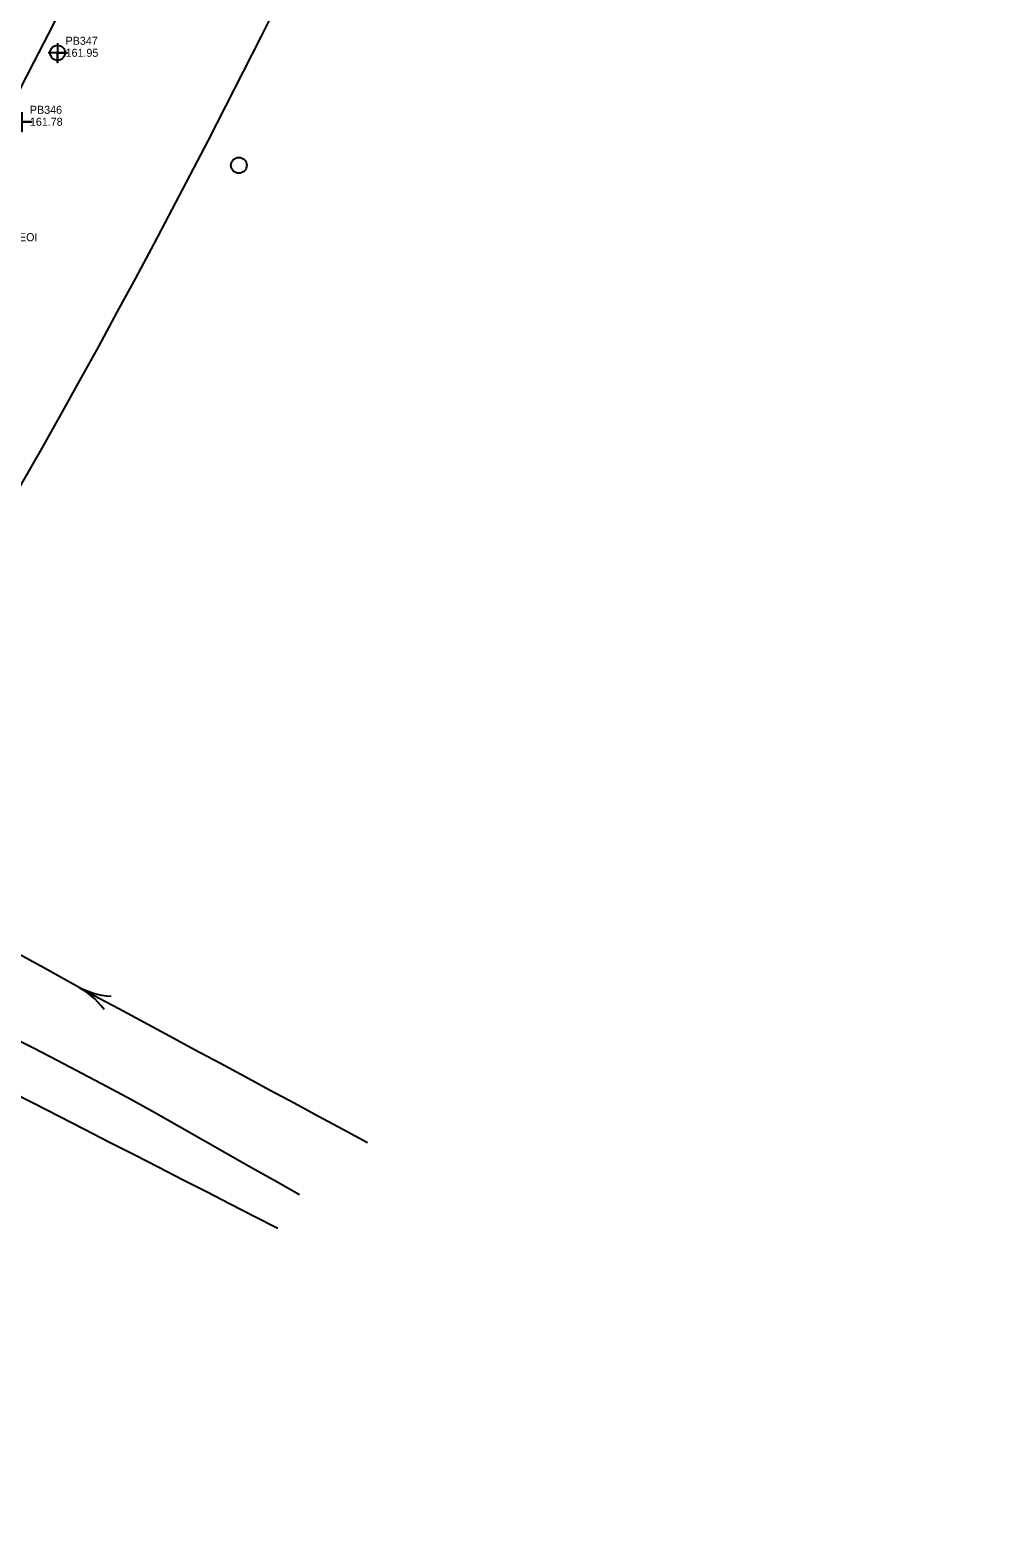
# Model space of a CAD drawing. Extents: x 2262665 to 2270527, y 505476 to 514960.
# Drawn here: x 2266005 to 2266309.9, y 508566.9 to 509036.7 of the extents above; entities that cross this region are included whole.
import ezdxf

# ---------------------------------------------------------------- set-up
doc = ezdxf.new("R2010")
doc.units = 0
for name, color, linetype in [('Exist Horizontal Alignment', 7, 'Continuous'), ('Exist Hydro Stream Flow Arrow CELL', 7, 'Continuous'), ('Exist Hydro Stream or Body of Water', 7, 'Continuous'), ('Exist Right of Way Control of Access Line', 7, 'Continuous'), ('Exist Roads EOP', 7, 'Continuous'), ('Exist Roads Soil', 7, 'Continuous'), ('Exist Utilities Other Pole CELL', 7, 'Continuous'), ('Exist Utilities Telephone UG Cable SUE LOS C Cogo Comment', 7, 'Continuous'), ('Exist Utilities Telephone UG Cable SUE LOS C Cogo Elevation', 7, 'Continuous'), ('Exist Utilities Telephone UG Cable SUE LOS C Cogo Number', 7, 'Continuous'), ('Exist Utilities Telephone UG Cable SUE LOS C Cogo Point CELL', 7, 'Continuous')]:
    doc.layers.add(name, color=color, linetype=linetype)

msp = doc.modelspace()

# ---------------------------------------------------------------- linework, layer by layer
at = {"layer": 'Exist Horizontal Alignment'}
msp.add_arc((2263436.25, 510359.19), 2882, 309.60499, 355.6461, dxfattribs=at)
at = {"layer": 'Exist Hydro Stream Flow Arrow CELL'}
msp.add_line((2266024.88, 508735.14), (2266024.88, 508735.14), dxfattribs=at)
for points in [[(2266030.37, 508734.75), (2266028.9, 508734.87), (2266027.43, 508735.15), (2266025.98, 508735.44), (2266024.59, 508735.84), (2266023.2, 508736.33), (2266021.81, 508736.9), (2266020.49, 508737.54)], [(2266028.17, 508730.74), (2266027.29, 508731.91), (2266026.26, 508732.99), (2266025.23, 508734.06), (2266024.14, 508735.01), (2266022.97, 508735.92), (2266021.74, 508736.77), (2266020.49, 508737.54)]]:
    msp.add_lwpolyline(points, dxfattribs=at)
at = {"layer": 'Exist Hydro Stream or Body of Water'}
msp.add_lwpolyline([(2266110.44, 508689.12), (2266102.8, 508693.24), (2266095.17, 508697.35), (2266087.53, 508701.46), (2266079.89, 508705.57), (2266072.25, 508709.69), (2266064.36, 508713.93), (2266056.46, 508718.17), (2266048.57, 508722.41), (2266040.67, 508726.66), (2266032.78, 508730.9), (2266024.88, 508735.14), (2266016.64, 508739.69), (2266008.4, 508744.23), (2266000.15, 508748.78), (2265991.91, 508753.32), (2265983.67, 508757.87), (2265975.42, 508762.41), (2265967.18, 508766.96), (2265958.94, 508771.5)], dxfattribs=at)
at = {"layer": 'Exist Right of Way Control of Access Line'}
for radius, end in [(2754.56, 355.6461), (2954.56, 339.73535)]:
    msp.add_arc((2263436.25, 510359.19), radius, 309.60499, end, dxfattribs=at)
at = {"layer": 'Exist Roads EOP'}
msp.add_lwpolyline([(2266015.1, 509044.06), (2266010.66, 509035.4), (2266006.21, 509026.75), (2266001.77, 509018.09)], dxfattribs=at)
at = {"layer": 'Exist Roads Soil'}
for points in [[(2265997.48, 508723.18), (2266006.11, 508718.81), (2266013.77, 508714.77), (2266021.43, 508710.74), (2266029.09, 508706.7), (2266036.74, 508702.67), (2266044.24, 508698.42), (2266051.74, 508694.17), (2266059.23, 508689.92), (2266066.73, 508685.68), (2266074.22, 508681.43), (2266081.72, 508677.18), (2266089.22, 508672.93)], [(2266082.47, 508662.27), (2266075.02, 508666.09), (2266067.58, 508669.91), (2266060.13, 508673.73), (2266052.68, 508677.56), (2266045.24, 508681.38), (2266037.79, 508685.2), (2266029.91, 508689.23), (2266022.02, 508693.26), (2266014.14, 508697.29), (2266006.26, 508701.32), (2265998.38, 508705.36)]]:
    msp.add_lwpolyline(points, dxfattribs=at)
at = {"layer": 'Exist Utilities Other Pole CELL'}
msp.add_circle((2266070.28, 508994.46), 2.46, dxfattribs=at)
at = {"layer": 'Exist Utilities Telephone UG Cable SUE LOS C Cogo Point CELL'}
for points in [[(2266013.65, 509032.61), (2266013.65, 509026.61), (2266013.65, 509029.61), (2266016.65, 509029.61), (2266010.65, 509029.61)], [(2266002.5, 509011.06), (2266002.5, 509005.06), (2266002.5, 509008.06), (2266005.5, 509008.06), (2265999.5, 509008.06)]]:
    msp.add_lwpolyline(points, dxfattribs=at)
msp.add_circle((2266013.65, 509029.61), 2.34, dxfattribs=at)

# ---------------------------------------------------------------- texts
at = {"layer": 'Exist Utilities Telephone UG Cable SUE LOS C Cogo Comment'}
msp.add_text('*BL3509 EOI', height=2.5, dxfattribs=at).set_placement((2265987.84, 508970.76))
at = {"layer": 'Exist Utilities Telephone UG Cable SUE LOS C Cogo Elevation'}
for s, p in [('161.95', (2266016.15, 509028.36)), ('161.78', (2266005, 509006.81))]:
    msp.add_text(s, height=2.5, dxfattribs=at).set_placement(p)
at = {"layer": 'Exist Utilities Telephone UG Cable SUE LOS C Cogo Number'}
for s, p in [('PB347', (2266016.15, 509032.11)), ('PB346', (2266005, 509010.56))]:
    msp.add_text(s, height=2.5, dxfattribs=at).set_placement(p)

doc.saveas('drawing.dxf')
